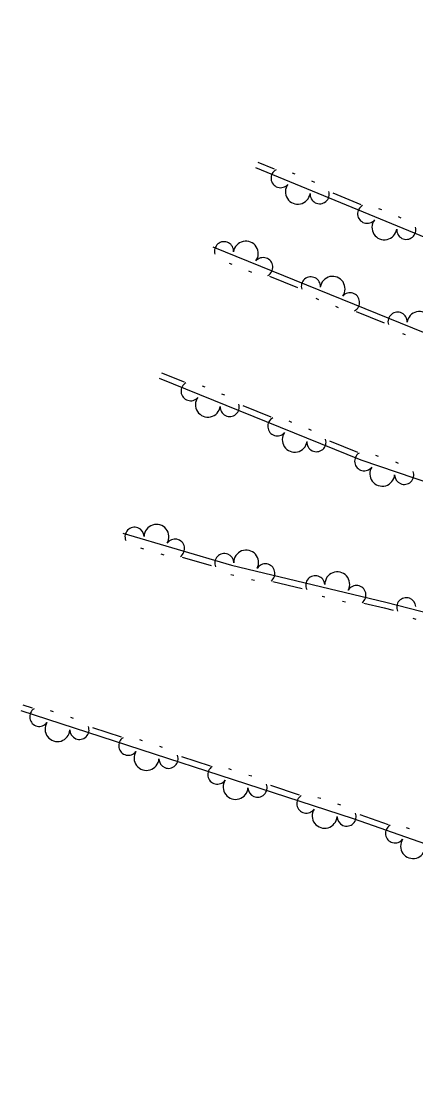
# Model space of a CAD drawing. Extents: x 2030130 to 2036320, y 723205 to 762423.
# Drawn here: x 2032190.1 to 2032243.7, y 759346 to 759490 of the extents above; entities that cross this region are included whole.
import ezdxf

# ---------------------------------------------------------------- set-up
doc = ezdxf.new("R2010")
doc.units = 0
doc.layers.add('Draft_Station Tics Major', color=7, linetype='Continuous')

msp = doc.modelspace()

# ---------------------------------------------------------------- linework, layer by layer
at = {"layer": 'Draft_Station Tics Major'}
for points in [[(2032281.77, 759492.02), (2032277.1, 759487.07), (2032271.69, 759486.54), (2032273.56, 759481.19), (2032277.06, 759474.96), (2032281.51, 759466.94), (2032287.51, 759460.86), (2032301.71, 759460.03), (2032311.91, 759455.97), (2032325.2, 759451.09), (2032331.57, 759446.81), (2032333.77, 759441), (2032330.03, 759434.61), (2032320.56, 759435.24), (2032296.37, 759442.46), (2032268.66, 759450.87), (2032221.96, 759470.1)], [(2032224.49, 759469.95), (2032222.27, 759470.86)], [(2032227.3, 759469.24), (2032226.92, 759469.39)], [(2032229.95, 759468.14), (2032229.57, 759468.3)], [(2032236.24, 759465.11), (2032232.45, 759466.67)], [(2032239.05, 759464.4), (2032238.67, 759464.55)], [(2032241.71, 759463.3), (2032241.33, 759463.46)], [(2032216.12, 759459.4), (2032276.58, 759434.87), (2032313.25, 759420.38), (2032330.52, 759414.06), (2032339.24, 759408.21), (2032351.23, 759402.15), (2032363.67, 759398.98), (2032378.57, 759394.49), (2032394.87, 759389.98), (2032407.07, 759384.46), (2032414.47, 759380.22), (2032418.44, 759377.17), (2032419.32, 759374.24), (2032416.56, 759372.93), (2032392.87, 759380.65), (2032363.82, 759388.83), (2032337.38, 759397.52), (2032309, 759406.63), (2032277.29, 759416.49), (2032236.25, 759430.42), (2032208.89, 759441.49)], [(2032218.31, 759457.18), (2032218.69, 759457.03)], [(2032220.97, 759456.11), (2032221.35, 759455.95)], [(2032223.79, 759455.4), (2032227.59, 759453.86)], [(2032230.09, 759452.4), (2032230.47, 759452.25)], [(2032232.75, 759451.32), (2032233.13, 759451.17)], [(2032235.57, 759450.62), (2032239.37, 759449.08)], [(2032241.87, 759447.62), (2032242.25, 759447.47)], [(2032212.25, 759441.01), (2032209.2, 759442.25)], [(2032215.07, 759440.32), (2032214.69, 759440.47)], [(2032217.73, 759439.24), (2032217.35, 759439.4)], [(2032224.04, 759436.25), (2032220.24, 759437.78)], [(2032226.85, 759435.55), (2032226.47, 759435.7)], [(2032229.52, 759434.47), (2032229.14, 759434.63)], [(2032235.82, 759431.48), (2032232.02, 759433.02)], [(2032238.62, 759430.92), (2032238.23, 759431.05)], [(2032241.33, 759429.99), (2032240.95, 759430.13)], [(2032203.9, 759420.5), (2032218.63, 759416.15), (2032239.59, 759411.16), (2032256.84, 759406.72), (2032278.42, 759400.12), (2032299.07, 759394.4), (2032313.33, 759386.56), (2032324.19, 759381.77), (2032339.26, 759381.27), (2032356.95, 759378.75)], [(2032206.31, 759418.51), (2032206.7, 759418.39)], [(2032209.06, 759417.69), (2032209.46, 759417.58)], [(2032211.93, 759417.27), (2032215.87, 759416.11)], [(2032218.57, 759414.9), (2032218.97, 759414.81)], [(2032221.36, 759414.24), (2032221.76, 759414.14)], [(2032224.25, 759413.97), (2032228.24, 759413.02)], [(2032230.94, 759411.96), (2032231.34, 759411.86)], [(2032233.73, 759411.29), (2032234.13, 759411.2)], [(2032236.62, 759411.03), (2032239.4, 759410.37), (2032240.59, 759410.06)], [(2032243.26, 759408.95), (2032243.66, 759408.85)], [(2032347.96, 759346.02), (2032333.96, 759352.33), (2032308.26, 759356.76), (2032287.22, 759363.76), (2032261.96, 759372.36), (2032235.21, 759381.73), (2032190.09, 759396.38)], [(2032191.62, 759396.74), (2032190.34, 759397.16)], [(2032194.48, 759396.24), (2032194.09, 759396.37)], [(2032197.21, 759395.36), (2032196.82, 759395.48)], [(2032203.71, 759392.81), (2032199.81, 759394.08)], [(2032206.57, 759392.32), (2032206.18, 759392.44)], [(2032209.3, 759391.43), (2032208.91, 759391.56)], [(2032215.81, 759388.89), (2032211.91, 759390.16)], [(2032218.66, 759388.39), (2032218.27, 759388.52)], [(2032221.39, 759387.51), (2032221, 759387.63)], [(2032227.9, 759384.96), (2032224, 759386.23)], [(2032230.76, 759384.47), (2032230.36, 759384.59)], [(2032233.49, 759383.58), (2032233.1, 759383.71)], [(2032239.97, 759380.93), (2032236.1, 759382.28)], [(2032242.82, 759380.37), (2032242.43, 759380.5)]]:
    msp.add_lwpolyline(points, dxfattribs=at)
for centre, radius, start, end in [((2032225.31, 759468.72), 1.3, 118.3896, 319.1862), ((2032227.65, 759466.87), 1.69, 143.5849, 351.6574), ((2032230.62, 759466.54), 1.3, 176.0561, 16.8527), ((2032237.07, 759463.88), 1.3, 118.3896, 319.1862), ((2032239.41, 759462.03), 1.69, 143.5849, 351.6574), ((2032242.38, 759461.7), 1.3, 176.0561, 16.8527), ((2032217.64, 759458.79), 1.3, 356.3459, 197.1424), ((2032220.6, 759458.47), 1.69, 323.8747, 171.9472), ((2032222.96, 759456.63), 1.3, 298.6794, 139.476), ((2032229.42, 759454.01), 1.3, 356.3459, 197.1424), ((2032232.38, 759453.69), 1.69, 323.8747, 171.9472), ((2032234.74, 759451.85), 1.3, 298.6794, 139.476), ((2032241.2, 759449.23), 1.3, 356.3459, 197.1424), ((2032244.16, 759448.91), 1.69, 323.8747, 171.9472), ((2032213.09, 759439.79), 1.3, 118.74, 319.5366), ((2032215.44, 759437.96), 1.69, 143.9353, 352.0078), ((2032218.41, 759437.64), 1.3, 176.4065, 17.203), ((2032224.87, 759435.02), 1.3, 118.74, 319.5366), ((2032227.23, 759433.19), 1.69, 143.9353, 352.0078), ((2032230.19, 759432.87), 1.3, 176.4065, 17.203), ((2032236.67, 759430.28), 1.3, 122.0201, 322.8167), ((2032239.12, 759428.58), 1.69, 147.2154, 355.2879), ((2032242.1, 759428.43), 1.3, 179.6866, 20.4832), ((2032205.48, 759420.03), 1.3, 1.9998, 202.7964), ((2032208.46, 759420.01), 1.69, 329.5286, 177.6011), ((2032210.98, 759418.41), 1.3, 304.3333, 145.1299), ((2032217.67, 759416.44), 1.3, 1.9998, 202.7964), ((2032220.64, 759416.52), 1.69, 332.5787, 180.6512), ((2032223.24, 759415.05), 1.3, 307.3835, 148.18), ((2032233.01, 759413.57), 1.69, 332.5787, 180.6512), ((2032230.03, 759413.44), 1.3, 5.0499, 205.8465), ((2032235.61, 759412.11), 1.3, 307.3835, 148.18), ((2032242.38, 759410.45), 1.3, 3.9949, 204.7915), ((2032192.54, 759395.58), 1.3, 122.7837, 323.5803), ((2032195.02, 759393.91), 1.69, 147.979, 356.0515), ((2032198, 759393.81), 1.3, 180.4502, 21.2467), ((2032204.63, 759391.65), 1.3, 122.7837, 323.5803), ((2032207.11, 759389.99), 1.69, 147.979, 356.0515), ((2032210.09, 759389.88), 1.3, 180.4502, 21.2467), ((2032216.72, 759387.73), 1.3, 122.7837, 323.5803), ((2032219.2, 759386.06), 1.69, 147.979, 356.0515), ((2032222.18, 759385.96), 1.3, 180.4502, 21.2467), ((2032228.82, 759383.8), 1.3, 122.7837, 323.5803), ((2032231.29, 759382.14), 1.69, 147.979, 356.0515), ((2032234.28, 759382.03), 1.3, 180.4502, 21.2467), ((2032240.86, 759379.75), 1.3, 121.4725, 322.2691), ((2032243.3, 759378.03), 1.69, 146.6678, 354.7403)]:
    msp.add_arc(centre, radius, start, end, dxfattribs=at)

doc.saveas('drawing.dxf')
